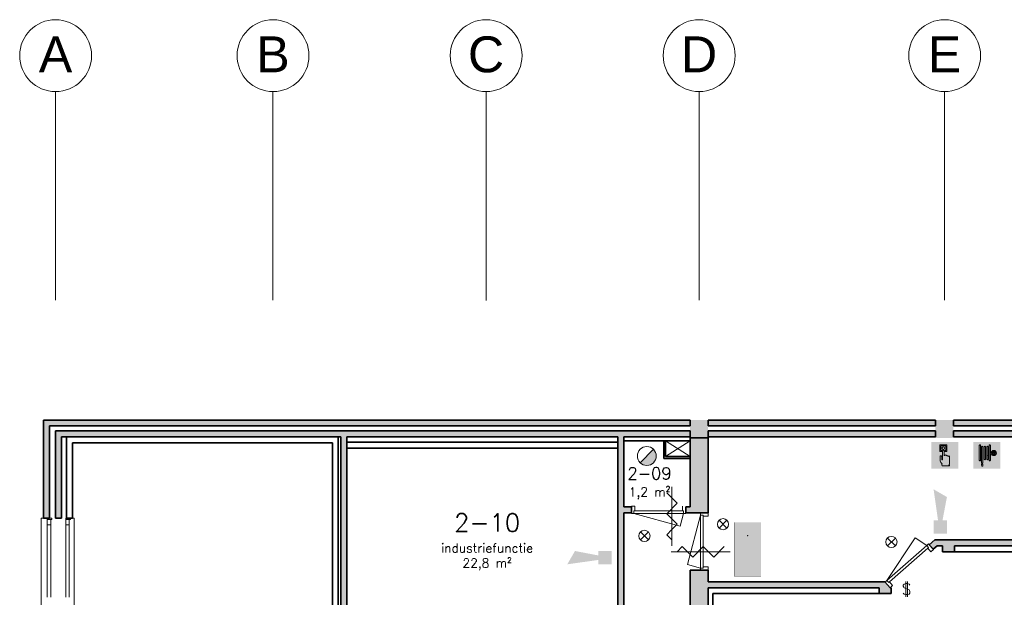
# Model space of a CAD drawing. Header units: millimetres. Extents: x -13022 to 1371524, y -38729 to 632593.
# Tile 311 of 381: x 732842 to 749294, y 582658 to 592304. Entities that reach past the tile are written whole.
import ezdxf
from ezdxf.enums import TextEntityAlignment as Align
from ezdxf.lldxf.tags import DXFTag

# ---------------------------------------------------------------- set-up
doc = ezdxf.new("R2010")
doc.units = ezdxf.units.MM
doc.header["$LTSCALE"] = 35
for name, color, linetype, lineweight in [('A LIJN 1', 1, 'Continuous', 20), ('A LIJN 2', 2, 'Continuous', 35), ('A LIJN 5', 5, 'Continuous', 13), ('A LIJN 9', 252, 'Continuous', 18), ('A OPMER', 10, 'Continuous', 50), ('Al65----_beveiliging-inst', 92, 'Continuous', 9), ('B95 tekst', 7, 'Continuous', 25), ('brandveiligheid voorzieningen', 10, 'Continuous', 9)]:
    doc.layers.add(name, color=color, linetype=linetype, lineweight=lineweight)
doc.styles.add('Algemeen', font='simplex.shx', dxfattribs={"height": 2.5})
doc.styles.add('Arial20', font='arial.ttf', dxfattribs={"height": 0.18})
tags = doc.linetypes.add('DIVIDE2', pattern=[0.625, 0.25, -0.125, 0, -0.125, 0, -0.125]).pattern_tags.tags
tags[14:15] = [DXFTag(74, 4), DXFTag(75, 0), DXFTag(340, '0'), DXFTag(46, 1.0), DXFTag(50, 0.0), DXFTag(44, 0.0), DXFTag(45, 0.0)]
tags[12:13] = [DXFTag(74, 4), DXFTag(75, 0), DXFTag(340, '0'), DXFTag(46, 1.0), DXFTag(50, 0.0), DXFTag(44, 0.0), DXFTag(45, 0.0)]
tags[10:11] = [DXFTag(74, 4), DXFTag(75, 0), DXFTag(340, '0'), DXFTag(46, 1.0), DXFTag(50, 0.0), DXFTag(44, 0.0), DXFTag(45, 0.0)]
tags[8:9] = [DXFTag(74, 4), DXFTag(75, 0), DXFTag(340, '0'), DXFTag(46, 1.0), DXFTag(50, 0.0), DXFTag(44, 0.0), DXFTag(45, 0.0)]
tags[6:7] = [DXFTag(74, 4), DXFTag(75, 0), DXFTag(340, '0'), DXFTag(46, 1.0), DXFTag(50, 0.0), DXFTag(44, 0.0), DXFTag(45, 0.0)]
tags[4:5] = [DXFTag(74, 4), DXFTag(75, 0), DXFTag(340, '0'), DXFTag(46, 1.0), DXFTag(50, 0.0), DXFTag(44, 0.0), DXFTag(45, 0.0)]

# ---------------------------------------------------------------- blocks, each defined once
blk = doc.blocks.new('Brandmelder')
at = {"layer": 'brandveiligheid voorzieningen'}
blk.add_hatch(color=256, dxfattribs=at).paths.add_polyline_path([(76.62, -89.8, 0.198912), (75.85, -87.94), (72.13, -91.66, 0.668179)])
blk.add_line((72.13, -91.66), (75.85, -87.94), dxfattribs=at)
blk.add_circle((73.99, -89.8), 2.63, dxfattribs=at)
blk = doc.blocks.new('Nevenindicator')
at = {"layer": 'Al65----_beveiliging-inst', "color": 92, "ltscale": 0.7}
for p, q in [((159.19, -81.94), (161.37, -79.75)), ((159.19, -79.75), (161.37, -81.94))]:
    blk.add_line(p, q, dxfattribs=at)
blk.add_circle((160.28, -80.84), 1.55, dxfattribs=at)
blk = doc.blocks.new('Signaalgever (akoestisch)')
at = {"layer": 'Al65----_beveiliging-inst', "color": 10, "linetype": 'Continuous'}
for points in [[(3.71, 0), (3.71, 3.71), (0, 0), (0, 3.71)], [(10.23, 0), (12.38, 3.71), (3.71, 1.24), (3.71, 2.48)]]:
    blk.add_solid(points, dxfattribs=at)
blk = doc.blocks.new('Brandslanghaspel')
at = {"layer": 'brandveiligheid voorzieningen', "true_color": 0xffffff}
h = blk.add_hatch(color=7, dxfattribs=at)
h.paths.add_polyline_path([(-1.8131, 2.183), (-1.9809, 2.183), (-2.1753, 2.364), (-2.1753, 6.484), (-1.9926, 6.664), (-1.8131, 6.664)])
edge = h.paths.add_edge_path()
edge.add_arc((0.1717, 6.0972), 0.1929, 92.01096, 177.98904)
edge.add_line((-0.0211, 6.104), (-0.0214, 6.104))
edge.add_line((-0.0214, 6.104), (-0.0214, 2.702))
edge.add_line((-0.0214, 2.702), (-0.0211, 2.702))
edge.add_arc((0.1723, 2.7114), 0.1936, 182.797634, 267.821774)
edge.add_arc((0.1573, 2.7114), 0.1935, 272.254329, 357.218746)
edge.add_line((0.3506, 2.702), (0.3515, 2.702))
edge.add_line((0.3515, 2.702), (0.3515, 6.104))
edge.add_line((0.3515, 6.104), (0.3506, 6.104))
edge.add_arc((0.1577, 6.0971), 0.193, 2.044103, 87.86341)
edge = h.paths.add_edge_path()
edge.add_arc((-0.5787, 6.0971), 0.1931, 92.060571, 177.939429)
edge.add_line((-0.7716, 6.104), (-0.772, 6.104))
edge.add_line((-0.772, 6.104), (-0.772, 2.702))
edge.add_line((-0.772, 2.702), (-0.7716, 2.702))
edge.add_arc((-0.5779, 2.7118), 0.194, 182.897198, 267.72221)
edge.add_arc((-0.5933, 2.7119), 0.194, 272.272353, 357.077445)
edge.add_line((-0.3995, 2.702), (-0.3992, 2.702))
edge.add_line((-0.3992, 2.702), (-0.3992, 6.104))
edge.add_line((-0.3992, 6.104), (-0.3995, 6.104))
edge.add_arc((-0.5926, 6.0969), 0.1933, 2.115671, 87.915125)
edge = h.paths.add_edge_path()
edge.add_arc((-1.2963, 6.0968), 0.1933, 91.999029, 177.877887)
edge.add_line((-1.4894, 6.104), (-1.4894, 1.535))
edge.add_line((-1.4894, 1.535), (-1.1166, 1.535))
edge.add_line((-1.1166, 1.535), (-1.1166, 6.104))
edge.add_line((-1.1166, 6.104), (-1.1173, 6.104))
edge.add_arc((-1.3103, 6.097), 0.1931, 2.063956, 87.843556)
h.paths.add_polyline_path([(-1.1151, 1.102), (-1.1833, 0.701), (-1.4224, 0.701), (-1.4903, 1.105), (-1.4903, 1.263), (-1.1151, 1.263)])
edge = h.paths.add_edge_path()
edge.add_line((1.0007, 4.4891), (1.0007, 6.484))
edge.add_line((1.0007, 6.484), (0.8176, 6.664))
edge.add_line((0.8176, 6.664), (0.6385, 6.664))
edge.add_line((0.6385, 6.664), (0.6385, 2.183))
edge.add_line((0.6385, 2.183), (0.8062, 2.183))
edge.add_line((0.8062, 2.183), (1.0007, 2.364))
edge.add_line((1.0007, 2.364), (1.0007, 4.285))
edge.add_line((1.0007, 4.285), (1.2228, 4.285))
edge.add_arc((1.8866, 4.3396), 0.666, 184.705084, 271.930478)
edge.add_arc((1.8807, 4.4237), 0.7502, 272.163802, 357.883832)
edge.add_arc((1.8818, 4.3683), 0.7492, 2.116162, 87.915616)
edge.add_arc((1.9315, 4.3762), 0.7412, 91.743139, 171.242832)
edge.add_arc((1.0182, -221.511), 226, 89.954163, 90.004437)
edge = h.paths.add_edge_path(flags=16)
edge.add_line((1.8026, 4.285), (1.8026, 3.9))
edge.add_arc((1.921, 4.4072), 0.5208, 193.569519, 256.860438, ccw=False)
edge.add_line((1.4147, 4.285), (1.8026, 4.285))
edge = h.paths.add_edge_path(flags=16)
edge.add_line((1.8026, 4.891), (1.8026, 4.489))
edge.add_line((1.8026, 4.489), (1.4112, 4.489))
edge.add_arc((1.9212, 4.384), 0.5207, 103.167599, 168.363278, ccw=False)
edge = h.paths.add_edge_path(flags=16)
edge.add_arc((1.8987, 4.3853), 0.5189, 11.524706, 78.048247)
edge.add_line((2.0062, 4.893), (2.0062, 4.489))
edge.add_line((2.0062, 4.489), (2.4072, 4.489))
edge = h.paths.add_edge_path(flags=16)
edge.add_arc((1.8971, 4.4077), 0.5212, 282.079218, 346.387144)
edge.add_line((2.4037, 4.285), (2.0062, 4.285))
edge.add_line((2.0062, 4.285), (2.0062, 3.898))
at = {"layer": 'Al65----_beveiliging-inst', "color": 7, "true_color": 0xffffff}
blk.add_solid([(-3.75, 0), (3.75, 0), (-3.75, 7.5), (3.75, 7.5)], dxfattribs=at)
blk.add_solid([(-3.75, 0), (3.75, 0), (-3.75, 7.5), (3.75, 7.5)], dxfattribs=at)
at = {"layer": 'Al65----_beveiliging-inst', "color": 10}
blk.add_solid([(-3.5, 0.25), (3.5, 0.25), (-3.5, 7.25), (3.5, 7.25)], dxfattribs=at)
at = {"layer": 'brandveiligheid voorzieningen', "color": 7, "true_color": 0xffffff}
for points in [[(-2.1753, 6.484), (-1.9926, 6.664)], [(-2.1753, 2.364), (-2.1753, 6.484)], [(-1.9926, 6.664), (-1.8131, 6.664)], [(-1.8131, 6.664), (-1.8131, 2.183)], [(-1.4894, 6.104), (-1.4894, 1.535)], [(-1.1166, 6.104), (-1.1173, 6.104)], [(-1.1166, 1.535), (-1.1166, 6.104)], [(-0.7716, 6.104), (-0.772, 6.104)], [(-0.772, 6.104), (-0.772, 2.702)], [(-0.3992, 6.104), (-0.3995, 6.104)], [(-0.3992, 2.702), (-0.3992, 6.104)], [(-0.0211, 6.104), (-0.0214, 6.104)], [(-0.0214, 6.104), (-0.0214, 2.702)], [(0.3515, 6.104), (0.3506, 6.104)], [(0.3515, 2.702), (0.3515, 6.104)], [(0.8176, 6.664), (0.6385, 6.664)], [(0.6385, 6.664), (0.6385, 2.183)], [(1.0007, 6.484), (0.8176, 6.664)], [(1.0007, 4.4891), (1.0007, 6.484)], [(1.0007, 2.364), (1.0007, 4.285)], [(1.0007, 4.285), (1.2228, 4.285)], [(1.8026, 4.489), (1.4112, 4.489)], [(1.4147, 4.285), (1.8026, 4.285)], [(1.8026, 4.891), (1.8026, 4.489)], [(1.8026, 4.285), (1.8026, 3.9)], [(2.0062, 4.489), (2.0062, 4.893)], [(2.4072, 4.489), (2.0062, 4.489)], [(2.0062, 3.898), (2.0062, 4.285)], [(2.0062, 4.285), (2.4037, 4.285)], [(-1.9809, 2.183), (-2.1753, 2.364)], [(-1.8131, 2.183), (-1.9809, 2.183)], [(-1.4903, 1.105), (-1.4903, 1.263)], [(-1.4903, 1.263), (-1.1151, 1.263)], [(-1.4224, 0.701), (-1.4903, 1.105)], [(-1.4894, 1.535), (-1.1166, 1.535)], [(-1.1833, 0.701), (-1.4224, 0.701)], [(-1.1151, 1.102), (-1.1833, 0.701)], [(-1.1151, 1.263), (-1.1151, 1.102)], [(-0.772, 2.702), (-0.7716, 2.702)], [(-0.3995, 2.702), (-0.3992, 2.702)], [(-0.0214, 2.702), (-0.0211, 2.702)], [(0.3506, 2.702), (0.3515, 2.702)], [(0.6385, 2.183), (0.8062, 2.183)], [(0.8062, 2.183), (1.0007, 2.364)]]:
    blk.add_lwpolyline(points, dxfattribs=at)
for points in [[(-1.303, 6.29, 0.3933), (-1.4894, 6.104)], [(-1.1173, 6.104, 0.3928), (-1.303, 6.29)], [(-0.5856, 6.29, 0.3933), (-0.7716, 6.104)], [(-0.3995, 6.104, 0.3929), (-0.5856, 6.29)], [(0.1649, 6.29, 0.3938), (-0.0211, 6.104)], [(0.3506, 6.104, 0.393), (0.1649, 6.29)], [(1.199, 4.489, 0.00021936), (1.0007, 4.4891)], [(1.909, 5.117, 0.3615), (1.199, 4.489)], [(1.2228, 4.285, 0.4001), (1.909, 3.674)], [(1.4112, 4.489, -0.2924), (1.8026, 4.891)], [(1.8026, 3.9, -0.2834), (1.4147, 4.285)], [(2.6304, 4.396, 0.3929), (1.909, 5.117)], [(1.909, 3.674, 0.3925), (2.6304, 4.396)], [(2.0062, 4.893, -0.2987), (2.4072, 4.489)], [(2.4037, 4.285, -0.2882), (2.0062, 3.898)], [(-0.7716, 2.702, 0.388), (-0.5856, 2.518)], [(-0.5856, 2.518, 0.3879), (-0.3995, 2.702)], [(-0.0211, 2.702, 0.389), (0.1649, 2.518)], [(0.1649, 2.518, 0.3887), (0.3506, 2.702)]]:
    blk.add_lwpolyline(points, format="xyb", dxfattribs=at)
blk.add_point((0, 3.75), dxfattribs=at)
blk = doc.blocks.new('Handbrandmelder')
at = {"layer": 'brandveiligheid voorzieningen', "true_color": 0xffffff}
h = blk.add_hatch(color=7, dxfattribs=at)
h.paths.add_polyline_path([(-1.3623, 6.704), (-1.3623, 4.818), (-0.8616, 4.818), (-0.8616, 5.105), (-1.0867, 5.105), (-1.0867, 6.416), (0.2412, 6.416), (0.2412, 5.105), (0.0423, 5.105), (0.0423, 4.818), (0.5292, 4.818), (0.5292, 6.704)])
edge = h.paths.add_edge_path()
edge.add_line((-0.7744, 0.795), (1.2172, 0.795))
edge.add_arc((1.1848, 0.9151), 0.1244, 285.097845, 344.573813)
edge.add_arc((1.1955, 0.8747), 0.1095, 3.814851, 78.556999)
edge.add_arc((1.2155, 1.0811), 0.0991, 186.406081, 271.011898, ccw=False)
edge.add_arc((0.8951, 1.4295), 0.4225, 301.679206, 358.707701)
edge.add_line((1.3175, 1.42), (1.3175, 3.356))
edge.add_arc((1.0815, 3.3696), 0.2364, 356.700991, 450.505791)
edge.add_arc((1.0751, 3.3423), 0.2637, 89.061593, 168.70314)
edge.add_line((0.8165, 3.394), (0.8165, 3.518))
edge.add_arc((0.5556, 3.5071), 0.2611, 2.39047, 87.792584)
edge.add_arc((0.5705, 3.5064), 0.2616, 91.041001, 151.564737)
edge.add_line((0.3404, 3.631), (0.3404, 3.643))
edge.add_arc((0.0798, 3.6324), 0.2608, 2.337798, 87.799547)
edge.add_arc((0.0991, 3.6332), 0.26, 92.052962, 177.832561)
edge.add_line((-0.1607, 3.643), (-0.1607, 4.967))
edge.add_arc((-0.411, 4.968), 0.2503, 359.76141, 447.144807)
edge.add_arc((-0.3888, 4.9577), 0.2605, 92.124608, 177.943914)
edge.add_line((-0.6492, 4.967), (-0.6492, 2.557))
edge.add_arc((-0.7221, 2.5577), 0.0729, 299.050174, 359.424387, ccw=False)
edge.add_line((-0.6867, 2.494), (-0.7618, 2.457))
edge.add_line((-0.7618, 2.457), (-0.7868, 2.457))
edge.add_line((-0.7868, 2.457), (-0.8745, 2.569))
edge.add_line((-0.8745, 2.569), (-0.8745, 3.419))
edge.add_arc((-1.0861, 3.4433), 0.213, 353.435435, 446.970057)
edge.add_arc((-1.078, 3.4209), 0.2351, 89.220046, 180.466534)
edge.add_line((-1.3131, 3.419), (-1.3131, 2.282))
edge.add_line((-1.3131, 2.282), (-1.3131, 2.219))
edge.add_arc((0.9801, 3.0528), 2.4401, 199.980806, 224.025181)
edge.add_arc((-28.5646, 4.7292), 27.994, 352.668719, 353.081248, ccw=False)
edge.add_arc((-0.073, 1.0253), 0.7382, 169.723152, 198.178085)
edge = h.paths.add_edge_path(flags=17)
edge.add_arc((-0.4353, 5.7799), 0.3921, 271.833261, 357.970029)
edge.add_arc((-0.4345, 5.7425), 0.3917, 3.443844, 88.288775)
edge.add_arc((-0.4184, 5.7498), 0.3842, 90.654144, 177.583048)
edge.add_arc((-0.4087, 5.7816), 0.3939, 182.273303, 267.953611)
at = {"layer": 'Al65----_beveiliging-inst', "color": 7, "true_color": 0xffffff}
blk.add_solid([(-3.75, 0), (3.75, 0), (-3.75, 7.5), (3.75, 7.5)], dxfattribs=at)
at = {"layer": 'Al65----_beveiliging-inst', "color": 10}
blk.add_solid([(-3.5, 0.25), (3.5, 0.25), (-3.5, 7.25), (3.5, 7.25)], dxfattribs=at)
at = {"layer": 'brandveiligheid voorzieningen', "color": 7, "true_color": 0xffffff}
for points in [[(-1.3623, 6.704), (-1.3623, 4.818)], [(0.5292, 6.704), (-1.3623, 6.704)], [(-1.0867, 5.105), (-1.0867, 6.416)], [(-1.0867, 6.416), (0.2412, 6.416)], [(0.2412, 6.416), (0.2412, 5.105)], [(0.5292, 4.818), (0.5292, 6.704)], [(-1.3623, 4.818), (-0.8616, 4.818)], [(-1.3131, 3.419), (-1.3131, 2.282)], [(-0.8616, 5.105), (-1.0867, 5.105)], [(-0.8745, 2.569), (-0.8745, 3.419)], [(-0.8616, 4.818), (-0.8616, 5.105)], [(-0.6492, 4.967), (-0.6492, 2.557)], [(-0.1607, 3.643), (-0.1607, 4.967)], [(0.2412, 5.105), (0.0423, 5.105)], [(0.0423, 5.105), (0.0423, 4.818)], [(0.0423, 4.818), (0.5292, 4.818)], [(0.3404, 3.631), (0.3404, 3.643)], [(0.8165, 3.394), (0.8165, 3.518)], [(1.3175, 1.42), (1.3175, 3.356)], [(-1.3131, 2.282), (-1.3131, 2.219)], [(-0.7868, 2.457), (-0.8745, 2.569)], [(-0.7618, 2.457), (-0.7868, 2.457)], [(-0.7744, 0.795), (1.2172, 0.795)], [(-0.6867, 2.494), (-0.7618, 2.457)]]:
    blk.add_lwpolyline(points, dxfattribs=at)
for points in [[(-0.8023, 5.766, -0.3986), (-0.4228, 6.134)], [(-0.4228, 5.388, -0.3923), (-0.8023, 5.766)], [(-0.4228, 6.134, -0.3881), (-0.0435, 5.766)], [(-0.0435, 5.766, -0.3946), (-0.4228, 5.388)], [(-1.0748, 3.656, 0.4206), (-1.3131, 3.419)], [(-0.8745, 3.419, 0.4324), (-1.0748, 3.656)], [(-0.3985, 5.218, 0.393), (-0.6492, 4.967)], [(-0.1607, 4.967, 0.4009), (-0.3985, 5.218)], [(0.0898, 3.893, 0.3928), (-0.1607, 3.643)], [(0.3404, 3.643, 0.3912), (0.0898, 3.893)], [(0.5657, 3.768, 0.2704), (0.3404, 3.631)], [(0.8165, 3.518, 0.3909), (0.5657, 3.768)], [(1.0794, 3.606, 0.3622), (0.8165, 3.394)], [(1.3175, 3.356, 0.4338), (1.0794, 3.606)], [(-1.3131, 2.219, 0.1053), (-0.7744, 1.357)], [(-0.7994, 1.157, 0.1248), (-0.7744, 0.795)], [(-0.7744, 1.357, -0.0018), (-0.7994, 1.157)], [(-0.6492, 2.557, -0.2697), (-0.6867, 2.494)], [(1.117, 1.07, 0.2541), (1.3175, 1.42)], [(1.2172, 0.982, -0.3869), (1.117, 1.07)], [(1.3047, 0.882, 0.3382), (1.2172, 0.982)], [(1.2172, 0.795, 0.2655), (1.3047, 0.882)]]:
    blk.add_lwpolyline(points, format="xyb", dxfattribs=at)
blk.add_point((0, 3.75), dxfattribs=at)
blk = doc.blocks.new('Vluchtrichting rechtdoor of naar beneden')
at = {"layer": 'Al65----_beveiliging-inst', "linetype": 'Continuous', "true_color": 0xffffff}
h = blk.add_hatch(color=7, dxfattribs=at)
edge = h.paths.add_edge_path()
edge.add_arc((-2.1449, 5.962), 0.7575, 92.128042, 178.185477)
edge.add_arc((-2.1628, 5.9872), 0.7392, 180.090101, 191.562583)
edge.add_line((-2.887, 5.839), (-4.652, 5.839))
edge.add_line((-4.652, 5.839), (-5.698, 4.787))
edge.add_line((-5.698, 4.787), (-5.285, 4.372))
edge.add_line((-5.285, 4.372), (-4.41, 5.253))
edge.add_line((-4.41, 5.253), (-3.544, 5.253))
edge.add_line((-3.544, 5.253), (-5.527, 3.346))
edge.add_line((-5.527, 3.346), (-6.694, 3.346))
edge.add_line((-6.694, 3.346), (-6.694, 2.613))
edge.add_line((-6.694, 2.613), (-4.496, 2.613))
edge.add_line((-4.496, 2.613), (-4.136, 2.974))
edge.add_line((-4.136, 2.974), (-3.193, 2.026))
edge.add_line((-3.193, 2.026), (-3.193, 0.852))
edge.add_line((-3.193, 0.852), (-2.464, 0.852))
edge.add_line((-2.464, 0.852), (-2.464, 2.33))
edge.add_line((-2.464, 2.33), (-3.621, 3.493))
edge.add_line((-3.621, 3.493), (-3.192, 3.923))
edge.add_line((-3.192, 3.923), (-2.428, 3.154))
edge.add_line((-2.428, 3.154), (-2.033, 3.552))
edge.add_line((-2.033, 3.552), (-2.797, 4.321))
edge.add_line((-2.797, 4.321), (-2.317, 4.803))
edge.add_line((-2.317, 4.803), (-2.317, 5.267))
edge.add_line((-2.317, 5.267), (-2.173, 5.253))
edge.add_arc((-2.2013, 6.0112), 0.7587, 272.13837, 358.096609)
edge.add_arc((-2.2036, 5.9585), 0.7611, 2.072152, 87.692869)
for points in [[(1.1805, 2.889), (1.1805, 5.804), (0.5775, 5.804), (0.5775, 2.889), (-0.571, 2.889), (0.879, 1.421), (2.334, 2.889)], [(3.808, 1.106), (6.433, 1.106), (6.433, 6.344), (3.808, 6.344)]]:
    blk.add_hatch(color=7, dxfattribs=at).paths.add_polyline_path(points)
at = {"layer": 'Al65----_beveiliging-inst', "color": 7, "true_color": 0xffffff, "const_width": 0.05}
blk.add_lwpolyline([(-7.5, 0), (7.5, 0), (7.5, 7.5), (-7.5, 7.5)], close=True, dxfattribs=at)
at = {"layer": 'Al65----_beveiliging-inst', "color": 255}
blk.add_point((3.75, 3.75), dxfattribs=at)
at = {"layer": 'Al65----_beveiliging-inst', "color": 7, "true_color": 0xffffff}
blk.add_solid([(-7.5, 0), (7.5, 0), (-7.5, 7.5), (7.5, 7.5)], dxfattribs=at)
at = {"layer": 'Al65----_beveiliging-inst', "color": 92}
blk.add_solid([(-7.25, 0.25), (7.25, 0.25), (-7.25, 7.25), (7.25, 7.25)], dxfattribs=at)
blk = doc.blocks.new('Panieksluiting')
at = {"layer": 'brandveiligheid voorzieningen', "lineweight": 0, "style": 'Algemeen'}
blk.add_text('$', height=3.09, dxfattribs=at).set_placement((158.43, -91.61))

msp = doc.modelspace()

# ---------------------------------------------------------------- hatches: boundary and pattern name
at = {"layer": 'A LIJN 9', "ltscale": 0.1}
h = msp.add_hatch(color=256, dxfattribs=at)
h.dxf.hatch_style = 1
h.paths.add_polyline_path([(744044.193, 585618.869), (733241.123, 585618.869), (733241.123, 583979.206), (733341.122, 583979.206), (733341.122, 585518.868), (744044.193, 585518.868)])
h = msp.add_hatch(color=256, dxfattribs=at)
h.dxf.hatch_style = 1
h.paths.add_polyline_path([(748144.172, 585438.872), (744344.204, 585438.872), (744344.204, 585338.872), (748144.172, 585338.872)])
h.paths.add_polyline_path([(748144.172, 585618.861), (744344.204, 585618.861), (744344.204, 585518.861), (748144.172, 585518.861)])
h = msp.add_hatch(color=256, dxfattribs=at)
h.dxf.hatch_style = 1
h.paths.add_polyline_path([(752244.171, 585618.861), (748444.183, 585618.861), (748444.183, 585518.861), (752244.171, 585518.861)])
h.paths.add_polyline_path([(752244.171, 585438.872), (748444.183, 585438.872), (748444.183, 585338.872), (752244.171, 585338.872)])
h = msp.add_hatch(color=256, dxfattribs=at)
h.dxf.hatch_style = 1
h.paths.add_polyline_path([(744044.193, 585438.872), (733441.12, 585438.872), (733441.124, 583979.206), (733541.123, 583979.206), (733541.123, 585338.872), (738210.205, 585338.872), (738210.205, 580166.872), (737654.205, 580166.872), (737654.205, 578469.372), (737021.133, 578469.372), (737021.133, 578369.372), (739894.203, 578369.372), (739894.203, 578469.372), (737774.204, 578469.372), (737774.204, 580046.872), (740819.202, 580046.872), (740819.202, 580166.872), (738310.204, 580166.872), (738310.204, 585338.872), (742834.206, 585338.872), (742834.206, 580166.872), (742309.204, 580166.872), (742309.204, 580066.872), (742934.204, 580066.872), (742934.204, 580166.872), (742934.204, 584069.444), (743064.201, 584069.444), (743064.201, 584169.444), (742934.204, 584169.444), (742934.204, 585338.872), (744044.193, 585338.872)])
h = msp.add_hatch(color=256, dxfattribs=at)
h.dxf.hatch_style = 1
h.paths.add_polyline_path([(744344.192, 585318.87), (744044.193, 585318.87), (744044.193, 584169.443), (743974.201, 584169.443), (743974.201, 584069.444), (744044.193, 584069.444), (744344.192, 584069.444)])
h = msp.add_hatch(color=256, dxfattribs=at)
h.dxf.hatch_style = 1
h.paths.add_polyline_path([(757384.212, 583618.872), (748132.213, 583618.871), (748037.838, 583536.1), (748103.779, 583460.92), (748169.857, 583518.872), (748259.853, 583518.872), (748259.853, 583418.871), (748459.854, 583418.871), (748459.854, 583518.871), (756644.21, 583518.871), (756644.21, 574777.872), (756644.21, 574777.86), (756744.209, 574777.86), (756744.209, 583418.872), (756744.209, 583518.872), (757384.212, 583518.871)])
h = msp.add_hatch(color=256, dxfattribs=at)
h.dxf.hatch_style = 1
h.paths.add_polyline_path([(744344.192, 582818.871), (744424.194, 582818.871), (747203.865, 582818.872), (747203.865, 582718.872), (747403.866, 582718.872), (747403.866, 582818.871), (747384.627, 582818.872), (747296.932, 582918.872), (744344.192, 582918.872), (744344.192, 583109.442), (744044.193, 583109.442), (744044.193, 578676.872), (742549.206, 578676.872), (742549.206, 578576.872), (742854.202, 578576.872), (742854.202, 578366.448), (742974.201, 578366.448), (742974.201, 578576.872), (744044.193, 578576.872), (744044.193, 577276.446), (742954.201, 577276.446), (742954.201, 577426.442), (742854.202, 577426.442), (742854.202, 577276.446), (741374.203, 577276.446), (741374.203, 578576.872), (741609.196, 578576.872), (741609.196, 578676.872), (741274.204, 578676.872), (741274.204, 577276.446), (740261.776, 577276.446), (740261.768, 577176.446), (744044.193, 577176.446), (744044.193, 574777.86), (744344.192, 574777.86)])

# ---------------------------------------------------------------- linework, layer by layer
at = {"layer": 'A LIJN 1', "color": 1, "linetype": 'DIVIDE2'}
for p, q in [((733441.124, 591103.239), (733441.124, 587618.249)), ((737074.135, 591103.239), (737074.135, 587618.249)), ((740634.201, 591101.122), (740634.201, 587616.132)), ((744194.202, 591103.904), (744194.202, 587618.914)), ((748294.178, 591103.857), (748294.178, 587618.867))]:
    msp.add_line(p, q, dxfattribs=at)
at = {"layer": 'A LIJN 1', "linetype": 'Continuous'}
for p, q in [((743634.193, 585268.872), (744044.193, 585008.872)), ((743634.193, 585008.872), (744044.193, 585268.872)), ((743653.442, 584403.001), (743828.373, 584228.07)), ((743740.909, 584503.003), (743740.909, 583515.805)), ((743653.442, 584053.14), (743828.373, 584228.07)), ((743653.442, 584053.14), (743828.373, 583878.209)), ((743740.909, 583790.753), (743653.446, 583703.297)), ((743828.373, 583878.209), (743740.909, 583790.753)), ((743653.442, 583703.297), (743740.909, 583615.807)), ((744712.791, 583418.038), (743725.593, 583418.038)), ((743913.086, 583505.505), (743825.596, 583418.038)), ((744000.542, 583418.038), (743913.086, 583505.502)), ((744087.997, 583330.575), (744000.542, 583418.038)), ((744262.928, 583505.505), (744087.997, 583330.575)), ((744262.928, 583505.505), (744437.858, 583330.575)), ((744612.789, 583505.505), (744437.858, 583330.575))]:
    msp.add_line(p, q, dxfattribs=at)
at = {"layer": 'A LIJN 1', "color": 2, "linetype": 'Continuous', "lineweight": 0}
for centre, major_axis, ratio, start_param, end_param in [((733442.513, 591703.857), (-600.104, 0.359), 0.999827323, -1.570791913, 4.712383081), ((737075.523, 591703.857), (-600.104, 0.359), 0.999827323, -1.570791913, 4.712383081), ((740635.593, 591703.857), (-600.101, 0.359), 0.999832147, -1.570791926, 4.712383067), ((744195.591, 591703.857), (-600.104, 0.359), 0.999827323, -1.570791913, 4.712383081), ((748297.176, 591703.857), (-600.101, 0.359), 0.999832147, -1.570791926, 4.712383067)]:
    msp.add_ellipse(centre, major_axis=major_axis, ratio=ratio, start_param=start_param, end_param=end_param, dxfattribs=at)
at = {"layer": 'A LIJN 2'}
for p, q in [((733241.123, 585618.869), (733241.123, 583979.206)), ((744044.193, 585618.869), (733241.123, 585618.869)), ((744044.193, 585618.869), (744044.193, 585518.868)), ((744344.204, 585618.861), (748144.172, 585618.861)), ((744344.204, 585618.861), (744344.204, 585518.861)), ((748144.172, 585618.861), (748144.172, 585518.861)), ((748444.183, 585618.861), (752244.171, 585618.861)), ((748444.183, 585618.861), (748444.183, 585518.861)), ((733341.122, 585518.868), (733341.122, 583979.206)), ((744044.193, 585518.868), (733341.122, 585518.868)), ((733441.12, 585438.871), (733441.124, 583979.206)), ((744044.193, 585438.872), (733441.124, 585438.872)), ((744044.193, 585338.872), (744044.193, 585438.872)), ((744344.204, 585518.861), (748144.172, 585518.861)), ((748144.172, 585438.872), (744344.204, 585438.872)), ((744344.204, 585338.872), (744344.204, 585438.872)), ((748144.172, 585338.872), (748144.172, 585438.872)), ((748444.183, 585518.861), (752244.171, 585518.861)), ((752244.171, 585438.872), (748444.183, 585438.872)), ((748444.183, 585338.872), (748444.183, 585438.872)), ((733541.123, 585338.872), (738210.205, 585338.872)), ((733541.123, 585338.872), (733541.123, 583979.206)), ((738166.122, 585338.872), (733626.125, 585338.872)), ((733626.125, 585338.872), (733626.125, 583979.206)), ((733726.124, 585238.871), (738066.124, 585238.871)), ((733726.128, 585238.871), (733726.124, 583979.206)), ((738066.124, 580358.871), (738066.124, 585238.871)), ((738166.122, 585338.872), (738166.122, 585238.871)), ((738166.122, 580258.871), (738166.122, 585238.871)), ((738210.205, 580166.872), (738210.205, 585338.872)), ((738310.204, 585338.872), (742834.206, 585338.872)), ((738310.204, 580166.872), (738310.204, 585338.872)), ((738310.204, 585249.872), (742834.206, 585249.872)), ((742834.206, 580166.872), (742834.206, 585338.872)), ((742934.204, 584169.444), (742934.204, 585338.872)), ((742934.204, 585338.872), (744044.193, 585338.872)), ((742934.204, 585268.872), (744044.193, 585268.872)), ((743604.198, 585268.872), (743604.198, 584978.872)), ((743634.193, 585008.872), (743634.193, 585268.872)), ((744044.193, 585268.872), (744044.193, 585338.872)), ((744044.193, 585318.87), (744344.192, 585318.87)), ((744044.193, 584169.443), (744044.193, 585318.87)), ((744344.192, 585318.87), (744344.192, 584069.444)), ((748144.172, 585338.872), (744344.204, 585338.872)), ((752244.171, 585338.872), (748444.183, 585338.872)), ((738310.204, 585149.872), (742834.206, 585149.872)), ((743604.198, 584978.872), (744044.193, 584978.872)), ((744044.193, 585008.872), (743634.193, 585008.872)), ((743064.201, 584169.444), (742934.204, 584169.444)), ((742934.204, 580166.872), (742934.204, 584069.444)), ((743064.201, 584069.444), (742934.204, 584069.444)), ((743064.201, 584069.444), (743064.201, 584169.444)), ((743974.201, 584169.443), (744044.193, 584169.443)), ((743974.201, 584169.443), (743974.201, 584069.444)), ((743974.201, 584069.444), (744044.193, 584069.444)), ((744044.193, 584069.444), (744344.192, 584069.444)), ((733241.123, 583979.206), (733341.122, 583979.206)), ((733541.123, 583979.206), (733441.124, 583979.206)), ((733626.125, 583979.206), (733726.124, 583979.206)), ((748037.838, 583536.1), (748132.213, 583618.871)), ((748132.213, 583618.871), (757384.212, 583618.872)), ((748037.838, 583536.1), (748103.779, 583460.92)), ((748103.779, 583460.92), (748169.857, 583518.872)), ((748169.857, 583518.872), (748259.853, 583518.872)), ((748259.853, 583418.871), (748259.853, 583518.872)), ((748459.854, 583418.871), (748259.853, 583418.871)), ((748459.854, 583518.871), (756644.21, 583518.871)), ((748459.854, 583518.871), (748459.854, 583418.871)), ((748459.854, 583418.871), (756644.21, 583418.871)), ((744044.193, 583109.442), (744344.192, 583109.442)), ((744044.193, 578676.872), (744044.193, 583109.442)), ((744344.192, 582918.872), (744344.192, 583109.442)), ((744344.192, 582918.872), (747296.932, 582918.872)), ((747296.932, 582918.872), (747384.628, 582818.871)), ((744344.192, 582818.871), (747203.865, 582818.871)), ((744344.192, 582818.871), (744424.194, 582818.871)), ((744344.192, 574777.86), (744344.192, 582818.871)), ((747203.865, 582818.872), (744424.194, 582818.872)), ((747203.865, 582718.872), (747203.865, 582818.872)), ((747403.866, 582818.871), (747384.628, 582818.872)), ((747403.866, 582818.871), (747403.866, 582718.872)), ((747203.865, 582718.872), (744424.194, 582718.872)), ((744424.194, 574857.857), (744424.194, 582718.872)), ((747203.865, 582718.872), (747403.866, 582718.872))]:
    msp.add_line(p, q, dxfattribs=at)
for points in [[(744344.204, 585318.87, -15000.001), (744044.193, 585318.87, -15000.001), (744344.204, 585618.861, -15000.001), (744044.193, 585618.869, -15000.001)], [(748444.183, 585318.87, -15000.001), (748144.172, 585318.87, -15000.001), (748444.183, 585618.861, -15000.001), (748144.172, 585618.869, -15000.001)]]:
    msp.add_trace(points, dxfattribs=at)
at = {"layer": 'A LIJN 5', "linetype": 'Continuous'}
for p, q in [((743102.203, 584056.942), (743936.191, 584056.942)), ((743880.325, 583848.44, 5.286), (743102.203, 584056.942, -6.103)), ((743919.201, 584101.942), (743119.202, 584101.938)), ((743936.191, 584056.949, 6.103), (743880.325, 583848.44, 5.286)), ((733201.122, 583979.206), (733201.122, 573271.049)), ((733241.123, 583979.206), (733201.122, 583979.206)), ((733726.124, 583979.206), (733751.125, 583979.206)), ((733751.125, 583979.206), (733751.125, 578770.128)), ((743998.196, 583206.659), (744219.196, 584031.439)), ((744219.196, 583147.44), (744219.196, 584031.439)), ((744264.194, 584014.444), (744264.191, 583164.442)), ((733301.129, 582658.18), (733301.129, 583866.705)), ((733361.134, 582658.18), (733361.134, 583866.705)), ((733611.134, 582658.18), (733611.134, 583866.705)), ((733671.139, 582658.18), (733671.139, 583866.705)), ((747332.329, 582939.181), (747806.618, 583649.229)), ((747806.618, 583649.229), (747996.872, 583522.141)), ((747996.914, 583522.089), (747332.287, 582939.228)), ((747373.237, 582915.288), (748015.308, 583478.367)), ((744219.204, 583147.44), (743998.196, 583206.659))]:
    msp.add_line(p, q, dxfattribs=at)
for points, invisible_edges in [([(743119.205, 584181.938), (743102.203, 584101.938), (743064.201, 584181.938)], 3), ([(743102.203, 584101.938), (743102.203, 584056.942), (743064.201, 584056.942)], 12), ([(743119.205, 584101.938), (743102.203, 584101.938), (743119.205, 584181.938)], 2), ([(743919.197, 584181.938), (743936.191, 584101.938), (743919.201, 584101.938)], 1), ([(743974.201, 584056.942), (743936.191, 584056.942), (743936.191, 584101.938)], 12), ([(744264.194, 584031.442), (744219.196, 584031.442), (744219.196, 584069.444)], 12), ([(744344.192, 584069.444), (744344.192, 584014.442), (744264.194, 584031.442)], 14), ([(744264.194, 584014.442), (744264.194, 584031.442), (744344.192, 584014.442)], 2), ([(748026.584, 583488.256), (747996.914, 583522.089), (748026.993, 583548.467)], 12), ([(748015.308, 583478.367), (748026.584, 583488.256), (748068.054, 583418.219)], 2), ([(748026.584, 583488.256), (748026.993, 583548.467), (748109.409, 583454.487)], 13), ([(748068.054, 583418.219), (748026.584, 583488.256), (748109.409, 583454.487)], 3), ([(744219.196, 583109.442), (744219.196, 583147.442), (744264.194, 583147.442)], 12), ([(744264.191, 583164.446), (744344.192, 583164.446), (744264.194, 583147.442)], 2), ([(744344.192, 583109.442), (744264.194, 583147.442), (744344.192, 583164.446)], 3), ([(747332.287, 582939.228), (747361.954, 582905.395), (747302.212, 582912.854)], 2), ([(747361.954, 582905.395), (747373.237, 582915.288), (747425.983, 582855.14)], 12), ([(747384.628, 582818.872), (747361.954, 582905.395), (747425.983, 582855.14)], 3)]:
    msp.add_3dface(points, dxfattribs=dict(at, invisible_edges=invisible_edges))
for points in [[(733381.13, 583956.709), (733381.13, 583979.208), (733301.129, 583979.208), (733301.129, 583956.709)], [(733301.129, 583866.705), (733301.129, 583956.709), (733361.134, 583956.709), (733361.134, 583866.705)], [(733691.136, 583956.709), (733691.136, 583979.208), (733611.134, 583979.208), (733611.134, 583956.709)], [(733611.134, 583866.705), (733611.134, 583956.709), (733671.139, 583956.709), (733671.139, 583866.705)]]:
    msp.add_3dface(points, dxfattribs=at)

# ---------------------------------------------------------------- block references
at = {"ltscale": 0.1, "xscale": 60, "yscale": 60, "zscale": 60}
for p, rotation in [((748335.515, 583718.872), 90), ((742734.207, 583431.329), 180)]:
    msp.add_blockref('Signaalgever (akoestisch)', p, dxfattribs=dict(at, rotation=rotation))
at = {"layer": 'A OPMER', "ltscale": 0.1, "xscale": 60, "yscale": 60, "zscale": 60}
msp.add_blockref('Brandslanghaspel', (749004.173, 584804.011), dxfattribs=at)
at = {"layer": 'A OPMER', "ltscale": 0.1, "xscale": 60, "yscale": 60, "zscale": 60, "rotation": 89.99999999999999}
msp.add_blockref('Vluchtrichting rechtdoor of naar beneden', (745229.431, 583459.862), dxfattribs=at)
at = {"layer": 'Al65----_beveiliging-inst', "xscale": 60, "yscale": 60, "zscale": 60}
for name, p in [('Handbrandmelder', (748299.987, 584804.011)), ('Brandmelder', (738880.92, 590405.651)), ('Nevenindicator', (734977.495, 588729.414)), ('Nevenindicator', (733664.49, 588534.041)), ('Nevenindicator', (737791.639, 588433.127)), ('Panieksluiting', (738077.119, 588199.042))]:
    msp.add_blockref(name, p, dxfattribs=at)

# ---------------------------------------------------------------- texts
at = {"layer": 'A LIJN 1', "style": 'Arial20'}
for s, p in [('A', (733441.124, 591425.535)), ('B', (737074.135, 591425.535)), ('C', (740634.201, 591425.535)), ('D', (744194.202, 591425.535)), ('E', (748294.178, 591425.535))]:
    msp.add_text(s, height=600, rotation=359.9654666, dxfattribs=at).set_placement(p, align=Align.CENTER)
at = {"layer": 'B95 tekst', "char_height": 300, "width": 4383.91272, "attachment_point": 2, "style": 'Algemeen'}
for s, insert in [('\\pt3600;{\\H0.66667x;2-09\\H0.75x;\\C1;\\P\\ptz;\\C256;1,2 m²}', (743365.91, 584827.041)), ('\\pt3600;2-10\\P{\\H0.5x;\\C1;industriefunctie\\P\\ptz;\\C256;22,8 m²}', (740652.469, 584055.238))]:
    msp.add_mtext(s, dxfattribs=dict(at, insert=insert))

doc.saveas('drawing.dxf')
